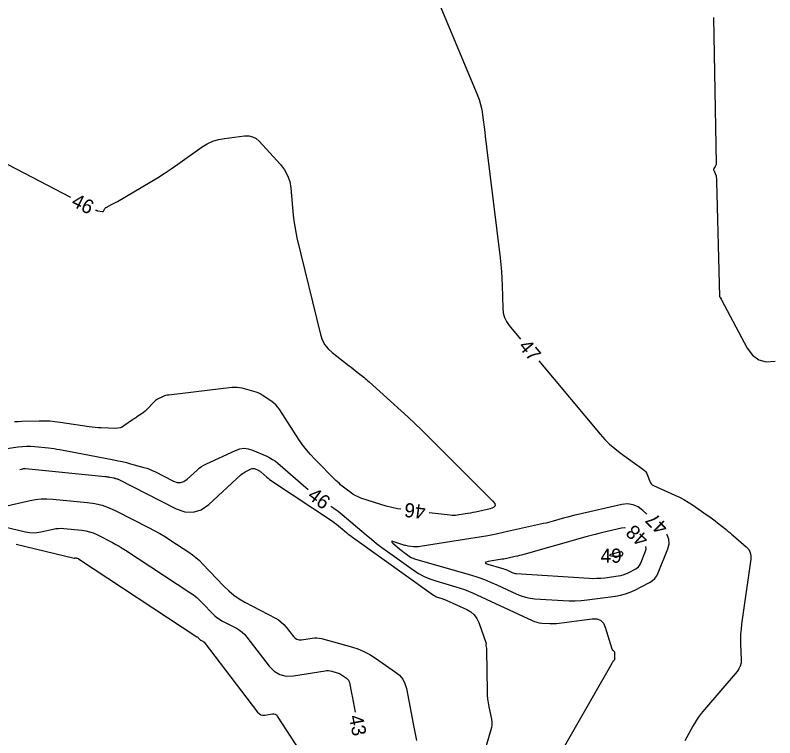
# Model space of a CAD drawing. Extents: x 2384780 to 2405861, y 547869 to 573706.
# Drawn here: x 2390489.2 to 2390596.4, y 552706.5 to 552808.4 of the extents above; entities that cross this region are included whole.
import ezdxf

# ---------------------------------------------------------------- set-up
doc = ezdxf.new("R2010")
doc.units = 0
doc.layers.add('Old_Level_60', color=7, linetype='Continuous')
doc.layers.add('Old_Level_61', color=7, linetype='Continuous')

msp = doc.modelspace()

# ---------------------------------------------------------------- linework, layer by layer
at = {"layer": 'Old_Level_60'}
for points in [[(2390542.746, 552825.1125), (2390554.38575, 552797.26575), (2390554.65275, 552796.56025), (2390554.86975, 552795.84175), (2390555.03675, 552795.11), (2390555.15375, 552794.36475), (2390555.454, 552791.90925), (2390555.51825, 552791.383), (2390555.58275, 552790.85675), (2390555.647, 552790.3305), (2390555.7115, 552789.80425), (2390557.61925, 552774.2015), (2390557.72675, 552773.22425), (2390557.811, 552772.245), (2390557.8715, 552771.26425), (2390557.9085, 552770.28175), (2390557.99125, 552767.0695), (2390558.062, 552766.401), (2390558.23875, 552765.77275), (2390558.52175, 552765.1845), (2390558.9105, 552764.6365), (2390560.51425, 552762.72)], [(2390587.746, 552808.12025), (2390588.104, 552787.44425), (2390588.09825, 552787.346), (2390588.07775, 552787.2525), (2390588.0425, 552787.16325), (2390587.9925, 552787.0785), (2390587.805, 552786.80925), (2390587.773, 552786.75075), (2390587.75825, 552786.69025), (2390587.76, 552786.62825), (2390587.77875, 552786.56425), (2390588.07925, 552785.845), (2390588.0865, 552785.82575), (2390588.0925, 552785.80625), (2390588.097, 552785.78625), (2390588.10025, 552785.766), (2390588.1085, 552785.69925), (2390588.11025, 552785.68475), (2390588.112, 552785.6705), (2390588.11375, 552785.65625), (2390588.1155, 552785.64175), (2390588.15625, 552785.307), (2390588.16425, 552785.23525), (2390588.1705, 552785.16325), (2390588.175, 552785.09125), (2390588.1775, 552785.01925), (2390588.5965, 552768.7435), (2390588.59925, 552768.71925), (2390588.6055, 552768.69625), (2390588.616, 552768.67475), (2390588.63025, 552768.6545), (2390588.69675, 552768.57525), (2390588.70125, 552768.57), (2390588.70625, 552768.56525), (2390588.7115, 552768.5605), (2390588.717, 552768.5565), (2390588.7355, 552768.543), (2390588.73925, 552768.54), (2390588.74225, 552768.5365), (2390588.74475, 552768.5325), (2390588.74675, 552768.52825), (2390588.798, 552768.3855), (2390588.8095, 552768.35525), (2390588.822, 552768.3255), (2390588.83575, 552768.296), (2390588.8505, 552768.26725), (2390592.496, 552761.46525), (2390593.22325, 552760.45225), (2390594.12275, 552759.805), (2390595.19475, 552759.524), (2390596.439, 552759.60875)], [(2390470.59725, 552800.73125), (2390470.666, 552800.6755), (2390470.73675, 552800.62225), (2390470.8095, 552800.57175), (2390474.2995, 552798.24625), (2390474.62575, 552798.013), (2390474.93425, 552797.75975), (2390475.2255, 552797.4865), (2390475.49875, 552797.19325), (2390476.3635, 552796.2025), (2390476.548, 552795.9895), (2390476.7305, 552795.775), (2390476.9115, 552795.559), (2390477.09075, 552795.3415), (2390479.31675, 552792.617), (2390479.81775, 552792.06275), (2390480.3665, 552791.567), (2390480.96325, 552791.13025), (2390481.60775, 552790.75225), (2390496.965, 552782.74375)], [(2390500.53, 552780.93375), (2390500.61025, 552780.903), (2390500.669, 552780.88175), (2390500.7285, 552780.8635), (2390500.78875, 552780.848), (2390500.85, 552780.83525), (2390501.444, 552780.72525), (2390501.5305, 552780.72075), (2390501.60425, 552780.74175), (2390501.6655, 552780.788), (2390501.714, 552780.85975), (2390501.85175, 552781.13575), (2390501.88475, 552781.19125), (2390501.92525, 552781.2395), (2390501.973, 552781.2805), (2390502.02825, 552781.3145), (2390502.88125, 552781.752), (2390503.06325, 552781.84725), (2390503.24375, 552781.945), (2390503.423, 552782.04525), (2390503.60075, 552782.1485), (2390508.25375, 552784.8925), (2390509.2445, 552785.49075), (2390510.22175, 552786.10925), (2390511.186, 552786.748), (2390512.137, 552787.40725), (2390515.5635, 552789.8355), (2390516.2965, 552790.291), (2390517.06825, 552790.64625), (2390517.8785, 552790.901), (2390518.72775, 552791.0555), (2390521.5645, 552791.39625), (2390522.148, 552791.4035), (2390522.683, 552791.27975), (2390523.169, 552791.02475), (2390523.60675, 552790.6385), (2390526.61675, 552787.347), (2390527.192, 552786.611), (2390527.6275, 552785.81325), (2390527.923, 552784.95375), (2390528.079, 552784.0325), (2390528.4225, 552780.2325), (2390528.51075, 552779.4205), (2390528.62925, 552778.6135), (2390528.77725, 552777.8115), (2390528.955, 552777.0145), (2390532.2695, 552763.34875), (2390532.51425, 552762.606), (2390532.87025, 552761.93525), (2390533.3375, 552761.33675), (2390533.916, 552760.8105), (2390536.299, 552758.96925), (2390536.58725, 552758.746), (2390536.87475, 552758.52175), (2390537.1615, 552758.29675), (2390537.44775, 552758.071), (2390538.3815, 552757.33175), (2390538.58025, 552757.17175), (2390538.77625, 552757.0085), (2390538.9695, 552756.842), (2390539.16, 552756.67225), (2390543.6725, 552752.58325), (2390544.63425, 552751.7015), (2390545.585, 552750.80825), (2390546.52525, 552749.904), (2390547.45475, 552748.98825), (2390556.557, 552739.91375), (2390556.86225, 552739.518), (2390556.90925, 552739.19725), (2390556.698, 552738.9515), (2390556.228, 552738.781), (2390554.12975, 552738.3145), (2390553.7805, 552738.23975), (2390553.43025, 552738.17075), (2390553.079, 552738.10725), (2390552.72675, 552738.04925), (2390551.574, 552737.8695), (2390551.32675, 552737.8395), (2390551.07925, 552737.82675), (2390550.83175, 552737.83125), (2390550.58375, 552737.853), (2390547.5925, 552738.21875)], [(2390563.08125, 552759.65225), (2390571.74925, 552749.294), (2390572.39225, 552748.573), (2390573.0765, 552747.89675), (2390573.8025, 552747.265), (2390574.57, 552746.67825), (2390577.77725, 552744.3815), (2390577.9955, 552744.19975), (2390578.17925, 552743.992), (2390578.32875, 552743.7585), (2390578.444, 552743.499), (2390578.76375, 552742.60825), (2390578.847, 552742.431), (2390578.95925, 552742.2805), (2390579.1005, 552742.157), (2390579.27075, 552742.0605), (2390582.29575, 552740.7005), (2390582.936, 552740.39525), (2390583.5605, 552740.06175), (2390584.169, 552739.7), (2390584.76175, 552739.3105), (2390586.823, 552737.88775), (2390587.20475, 552737.6195), (2390587.582, 552737.34525), (2390587.9545, 552737.06475), (2390588.32275, 552736.778), (2390589.5175, 552735.83175), (2390589.77225, 552735.62725), (2390590.0245, 552735.42), (2390590.27425, 552735.20975), (2390590.5215, 552734.99625), (2390592.36625, 552733.38475), (2390592.703, 552733.01775), (2390592.92225, 552732.607), (2390593.02425, 552732.15275), (2390593.00925, 552731.65475), (2390591.70425, 552722.47575), (2390591.62275, 552721.7925), (2390591.57225, 552721.108), (2390591.553, 552720.42175), (2390591.5645, 552719.73375), (2390591.65325, 552717.4845), (2390591.63075, 552717.017), (2390591.5245, 552716.5785), (2390591.335, 552716.16925), (2390591.062, 552715.789), (2390586.45825, 552710.438), (2390586.0055, 552709.8835), (2390585.58375, 552709.3075), (2390585.193, 552708.71025), (2390584.83275, 552708.09175), (2390583.70675, 552706.036)], [(2390543.623, 552738.71175), (2390543.1315, 552738.784), (2390542.33425, 552738.94125), (2390541.5455, 552739.1375), (2390540.7655, 552739.3725), (2390537.971, 552740.28925), (2390537.5675, 552740.4415), (2390537.18175, 552740.627), (2390536.814, 552740.84625), (2390536.4645, 552741.09925), (2390535.352, 552741.97975), (2390535.11675, 552742.17175), (2390534.88725, 552742.37075), (2390534.664, 552742.57625), (2390534.44675, 552742.78875), (2390531.4865, 552745.7705), (2390530.87, 552746.42375), (2390530.2895, 552747.10625), (2390529.74475, 552747.8175), (2390529.236, 552748.55775), (2390526.5105, 552752.74825), (2390526.24625, 552753.113), (2390525.94925, 552753.445), (2390525.61925, 552753.74475), (2390525.2565, 552754.01175), (2390524.018, 552754.83075), (2390523.74725, 552754.99425), (2390523.466, 552755.13425), (2390523.174, 552755.25075), (2390522.87175, 552755.3435), (2390521.21575, 552755.77875), (2390520.85975, 552755.855), (2390520.5015, 552755.8975), (2390520.1405, 552755.90575), (2390519.7775, 552755.87975), (2390510.85475, 552754.8325), (2390510.62475, 552754.7955), (2390510.40075, 552754.7395), (2390510.18225, 552754.664), (2390509.96925, 552754.5695), (2390509.2835, 552754.2295), (2390509.141, 552754.15075), (2390509.00725, 552754.06), (2390508.8825, 552753.9575), (2390508.7665, 552753.84325), (2390507.89925, 552752.90775), (2390507.71225, 552752.7175), (2390507.51525, 552752.539), (2390507.308, 552752.37225), (2390507.09075, 552752.2175), (2390506.3645, 552751.731), (2390506.209, 552751.62625), (2390506.05425, 552751.521), (2390505.89975, 552751.415), (2390505.74575, 552751.30825), (2390504.532, 552750.463), (2390504.26475, 552750.306), (2390503.9835, 552750.1965), (2390503.688, 552750.135), (2390503.37825, 552750.1215), (2390501.33925, 552750.188), (2390500.903, 552750.20875), (2390500.46775, 552750.24225), (2390500.03375, 552750.2885), (2390499.601, 552750.34775), (2390495.53175, 552750.96525), (2390494.7925, 552751.06075), (2390494.05075, 552751.1225), (2390493.30725, 552751.15075), (2390492.56175, 552751.1455), (2390490.12275, 552751.07325), (2390489.60025, 552751.06425), (2390489.078, 552751.068)], [(2390486.6845, 552747.07625), (2390489.62375, 552747.513), (2390490.205, 552747.581), (2390490.787, 552747.6125), (2390491.37, 552747.6075), (2390491.95375, 552747.56575), (2390493.862, 552747.37025), (2390494.27025, 552747.324), (2390494.67725, 552747.26875), (2390495.08275, 552747.20475), (2390495.48725, 552747.132), (2390503.12075, 552745.6725), (2390503.709, 552745.55425), (2390504.29475, 552745.425), (2390504.878, 552745.28475), (2390505.45875, 552745.13375), (2390507.3515, 552744.62175), (2390507.753, 552744.50175), (2390508.14675, 552744.3615), (2390508.53275, 552744.201), (2390508.91075, 552744.02), (2390511.543, 552742.6745), (2390512.051, 552742.49175), (2390512.5365, 552742.47375), (2390512.9995, 552742.62075), (2390513.44025, 552742.933), (2390514.84275, 552744.22175), (2390515.152, 552744.485), (2390515.4785, 552744.72225), (2390515.8225, 552744.93375), (2390516.184, 552745.119), (2390520.261, 552747.0185), (2390520.86725, 552747.232), (2390521.47525, 552747.30825), (2390522.085, 552747.24725), (2390522.69625, 552747.04925)], [(2390522.69625, 552747.04925), (2390524.69625, 552746.178), (2390525.11575, 552745.9765), (2390525.5165, 552745.7455), (2390525.89875, 552745.48475), (2390526.26225, 552745.19475), (2390530.5355, 552741.5195)], [(2390487.57825, 552739.1065), (2390491.27575, 552739.94975), (2390492.07, 552740.09775), (2390492.8685, 552740.18075), (2390493.671, 552740.19875), (2390494.47775, 552740.1515), (2390499.397, 552739.6665), (2390500.43725, 552739.51525), (2390501.44975, 552739.26975), (2390502.43475, 552738.92975), (2390503.392, 552738.4955), (2390507.99, 552736.148), (2390508.8025, 552735.71925), (2390509.60225, 552735.2685), (2390510.38925, 552734.796), (2390511.16375, 552734.302), (2390513.67275, 552732.652), (2390514.1985, 552732.28425), (2390514.7005, 552731.888), (2390515.179, 552731.46375), (2390515.6335, 552731.01075), (2390518.649, 552727.83025), (2390519.31825, 552727.1795), (2390520.03425, 552726.5905), (2390520.79675, 552726.063), (2390521.606, 552725.59725), (2390525.91225, 552723.34675), (2390526.34525, 552723.09025), (2390526.74275, 552722.79175), (2390527.105, 552722.45125), (2390527.43175, 552722.069), (2390528.442, 552720.75075), (2390528.67525, 552720.5105), (2390528.9425, 552720.35475), (2390529.2435, 552720.283), (2390529.578, 552720.29575), (2390531.1125, 552720.5355), (2390531.44025, 552720.56925), (2390531.766, 552720.56775), (2390532.0895, 552720.531), (2390532.411, 552720.45925), (2390536.64825, 552719.27625), (2390537.53975, 552718.98775), (2390538.3985, 552718.629), (2390539.22425, 552718.19975), (2390540.01725, 552717.7005), (2390542.87875, 552715.73125), (2390543.43325, 552715.2705), (2390543.87, 552714.73275), (2390544.18925, 552714.118), (2390544.391, 552713.426), (2390545.41525, 552708.1865), (2390545.55475, 552707.47375), (2390545.6945, 552706.76125), (2390545.83425, 552706.04875)], [(2390533.7365, 552739.1285), (2390534.16425, 552738.84375), (2390534.46625, 552738.636), (2390534.76175, 552738.42025), (2390535.051, 552738.19575), (2390535.334, 552737.96275), (2390538.72025, 552735.0925), (2390539.45175, 552734.48525), (2390540.1955, 552733.8935), (2390540.9515, 552733.31725), (2390541.71925, 552732.7565), (2390545.374, 552730.1455), (2390546.123, 552729.65625), (2390546.905, 552729.23525), (2390547.72, 552728.88275), (2390548.56825, 552728.59825), (2390551.39275, 552727.78075), (2390551.99375, 552727.59425), (2390552.58625, 552727.38525), (2390553.17025, 552727.15325), (2390553.746, 552726.89875), (2390562.15825, 552722.98475), (2390562.4785, 552722.853), (2390562.80675, 552722.75275), (2390563.143, 552722.68375), (2390563.487, 552722.64575), (2390564.6245, 552722.573), (2390564.868, 552722.56325), (2390565.11125, 552722.56525), (2390565.354, 552722.579), (2390565.59625, 552722.60425), (2390570.63675, 552723.25175), (2390571.2825, 552723.246), (2390571.8025, 552723.0465), (2390572.1975, 552722.6535), (2390572.467, 552722.067), (2390573.39775, 552718.99425), (2390573.419, 552718.93875), (2390573.448, 552718.88825), (2390573.48425, 552718.843), (2390573.528, 552718.80275), (2390573.6835, 552718.68), (2390573.713, 552718.65175), (2390573.73425, 552718.61925), (2390573.748, 552718.583), (2390573.7535, 552718.5425), (2390573.7885, 552717.65275), (2390573.7855, 552717.58925), (2390573.771, 552717.5295), (2390573.74525, 552717.474), (2390573.70825, 552717.42225), (2390573.55175, 552717.24025), (2390573.53075, 552717.21475), (2390573.51125, 552717.188), (2390573.49325, 552717.1605), (2390573.4765, 552717.13175), (2390573.4245, 552717.03675), (2390573.41325, 552717.01625), (2390573.402, 552716.996), (2390573.3905, 552716.97575), (2390573.379, 552716.9555), (2390565.2625, 552702.70825)], [(2390578.32075, 552738.00075), (2390577.7725, 552738.529), (2390577.11075, 552739.039), (2390576.39275, 552739.348), (2390575.61875, 552739.4555), (2390574.78825, 552739.36175), (2390568.6385, 552737.9695), (2390568.151, 552737.85575), (2390567.6655, 552737.73525), (2390567.1815, 552737.60825), (2390566.699, 552737.47475), (2390565.12625, 552737.02775), (2390564.78875, 552736.93425), (2390564.44975, 552736.846), (2390564.1095, 552736.7625), (2390563.76825, 552736.684), (2390558.25475, 552735.4585), (2390557.0715, 552735.2055), (2390555.88475, 552734.97125), (2390554.69425, 552734.75625), (2390553.50025, 552734.56), (2390546.3455, 552733.4435), (2390546.114, 552733.41525), (2390545.88225, 552733.4035), (2390545.65025, 552733.40775), (2390545.418, 552733.428), (2390544.659, 552733.52075), (2390544.49725, 552733.5445), (2390544.33725, 552733.57625), (2390544.17875, 552733.6155), (2390544.02225, 552733.66275), (2390542.616, 552734.124), (2390542.3825, 552734.185), (2390542.285, 552734.16975), (2390542.323, 552734.07875), (2390542.49725, 552733.91175), (2390543.72225, 552732.87325), (2390543.83925, 552732.776), (2390543.95825, 552732.6815), (2390544.079, 552732.58925), (2390544.202, 552732.4995)], [(2390477.38325, 552738.6905), (2390490.65475, 552735.51875), (2390491.18775, 552735.4225), (2390491.72125, 552735.38875), (2390492.25475, 552735.417), (2390492.789, 552735.50775), (2390494.534, 552735.90575), (2390494.90875, 552735.9755), (2390495.28575, 552736.01475), (2390495.6645, 552736.02325), (2390496.04525, 552736.001), (2390498.60625, 552735.7485), (2390499.148, 552735.66975), (2390499.67525, 552735.54175), (2390500.188, 552735.36475), (2390500.68625, 552735.13875), (2390502.90725, 552734.005), (2390503.3795, 552733.75575), (2390503.84425, 552733.49375), (2390504.30175, 552733.219), (2390504.75175, 552732.93175), (2390513.8385, 552726.9565), (2390514.33225, 552726.611), (2390514.8035, 552726.23925), (2390515.25275, 552725.8405), (2390515.67975, 552725.4155), (2390517.03775, 552723.983), (2390517.33925, 552723.68975), (2390517.66175, 552723.4245), (2390518.005, 552723.187), (2390518.3695, 552722.97725), (2390520.412, 552721.90975), (2390520.8325, 552721.66075), (2390521.21875, 552721.37075), (2390521.5705, 552721.04), (2390521.888, 552720.6685), (2390525.02125, 552716.5805), (2390525.72625, 552715.85475), (2390526.53325, 552715.3835), (2390527.44225, 552715.16725), (2390528.45325, 552715.20575), (2390532.9315, 552715.9055), (2390533.16975, 552715.93), (2390533.4065, 552715.92875), (2390533.6415, 552715.90225), (2390533.87525, 552715.85), (2390534.636, 552715.6375), (2390534.79625, 552715.58575), (2390534.95025, 552715.52125), (2390535.0985, 552715.44425), (2390535.241, 552715.3545), (2390535.96175, 552714.8585), (2390536.10125, 552714.74275), (2390536.21125, 552714.60725), (2390536.29175, 552714.45225), (2390536.3425, 552714.278), (2390536.55, 552713.21625), (2390536.59475, 552712.98875), (2390536.63925, 552712.76125), (2390536.684, 552712.53375), (2390536.72875, 552712.30625), (2390537.16475, 552710.09075)], [(2390575.32125, 552736.0505), (2390575.164, 552736.0725), (2390574.7305, 552736.0235), (2390572.127, 552735.434), (2390571.57, 552735.304), (2390571.015, 552735.1665), (2390570.46175, 552735.02125), (2390569.91075, 552734.86875), (2390560.9515, 552732.322), (2390560.65425, 552732.23975), (2390560.356, 552732.162), (2390560.05675, 552732.0885), (2390559.75625, 552732.0195), (2390558.77275, 552731.801), (2390558.56175, 552731.75575), (2390558.35, 552731.714), (2390558.13775, 552731.67575), (2390557.92475, 552731.64075), (2390555.924, 552731.3285), (2390555.6065, 552731.256), (2390555.497, 552731.1705), (2390555.595, 552731.07175), (2390555.9005, 552730.96)], [(2390544.202, 552732.4995), (2390544.7795, 552732.087), (2390544.96025, 552731.96875), (2390545.149, 552731.86725), (2390545.34575, 552731.78225), (2390545.5505, 552731.7135), (2390553.58825, 552729.38725), (2390554.49875, 552729.10475), (2390555.3965, 552728.78775), (2390556.28125, 552728.4365), (2390557.15325, 552728.051), (2390559.98075, 552726.7355), (2390560.59425, 552726.4835), (2390561.223, 552726.29125), (2390561.867, 552726.159), (2390562.52625, 552726.0865), (2390566.49975, 552725.8325), (2390567.3505, 552725.7985), (2390568.2, 552725.80525), (2390569.04825, 552725.85275), (2390569.895, 552725.941), (2390573.92575, 552726.459), (2390574.6255, 552726.5795), (2390575.307, 552726.75925), (2390575.97, 552726.99775), (2390576.61475, 552727.2955), (2390578.69075, 552728.3645), (2390579.103, 552728.62325), (2390579.44975, 552728.941), (2390579.731, 552729.31775), (2390579.94725, 552729.75375), (2390581.28175, 552733.143), (2390581.46175, 552733.846), (2390581.42975, 552734.503), (2390581.18575, 552735.114), (2390581.14075, 552735.16975)], [(2390489.3105, 552733.772), (2390497.4945, 552731.81625), (2390497.5185, 552731.81175), (2390497.54275, 552731.81025), (2390497.56675, 552731.8115), (2390497.59075, 552731.81575), (2390497.6695, 552731.83375), (2390497.6865, 552731.83675), (2390497.7035, 552731.8385), (2390497.7205, 552731.839), (2390497.73775, 552731.838), (2390497.85325, 552731.8265), (2390497.87775, 552731.823), (2390497.9015, 552731.81725), (2390497.92475, 552731.80925), (2390497.94725, 552731.799), (2390498.0475, 552731.748), (2390498.06875, 552731.73675), (2390498.08975, 552731.72475), (2390498.11025, 552731.7125), (2390498.1305, 552731.6995), (2390514.82075, 552720.72375), (2390514.88325, 552720.68025), (2390514.94275, 552720.63325), (2390514.99925, 552720.583), (2390515.05325, 552720.52925), (2390515.22475, 552720.3485), (2390515.26275, 552720.3115), (2390515.3035, 552720.278), (2390515.34675, 552720.248), (2390515.39275, 552720.2215), (2390515.65075, 552720.08675), (2390515.70375, 552720.05525), (2390515.7525, 552720.01875), (2390515.797, 552719.97675), (2390515.837, 552719.93), (2390523.38675, 552710.0795), (2390523.6005, 552709.8595), (2390523.845, 552709.71675), (2390524.12075, 552709.651), (2390524.42725, 552709.66275), (2390525.479, 552709.827), (2390525.69175, 552709.834), (2390525.879, 552709.784), (2390526.041, 552709.6775), (2390526.1775, 552709.5145), (2390529.93375, 552703.7095)], [(2390555.9005, 552730.96), (2390557.81125, 552730.407), (2390558.02475, 552730.34075), (2390558.23525, 552730.2665), (2390558.4425, 552730.184), (2390558.647, 552730.09375), (2390559.31, 552729.78525), (2390559.45375, 552729.72625), (2390559.60125, 552729.681), (2390559.75225, 552729.65), (2390559.90675, 552729.633), (2390570.16825, 552728.97725), (2390570.73025, 552728.95475), (2390571.2915, 552728.95925), (2390571.852, 552728.99075), (2390572.4115, 552729.049), (2390574.28025, 552729.28925), (2390574.6455, 552729.352), (2390575.00125, 552729.44575), (2390575.34725, 552729.5705), (2390575.68375, 552729.72575), (2390576.76725, 552730.28375), (2390576.9825, 552730.41875), (2390577.1635, 552730.5845), (2390577.31025, 552730.78125), (2390577.423, 552731.00875), (2390578.11975, 552732.77775), (2390578.21375, 552733.14475), (2390578.199, 552733.4465)], [(2390573.2815, 552732.1575), (2390574.2895, 552732.093), (2390574.3365, 552732.09125), (2390574.38375, 552732.0915), (2390574.431, 552732.09425), (2390574.478, 552732.09925), (2390574.635, 552732.11925), (2390574.66575, 552732.1245), (2390574.6955, 552732.1325), (2390574.72475, 552732.143), (2390574.753, 552732.156), (2390574.844, 552732.203), (2390574.862, 552732.21425), (2390574.87725, 552732.22825), (2390574.8895, 552732.24475), (2390574.899, 552732.26375), (2390574.9575, 552732.4125), (2390574.9655, 552732.44325), (2390574.964, 552732.47225), (2390574.9535, 552732.499), (2390574.9335, 552732.52375), (2390574.80375, 552732.64875), (2390574.77475, 552732.67125), (2390574.74325, 552732.68475), (2390574.70925, 552732.6895), (2390574.67275, 552732.68525), (2390574.454, 552732.63575), (2390574.40725, 552732.62475), (2390574.3605, 552732.61325), (2390574.314, 552732.601), (2390574.26775, 552732.58825), (2390573.266, 552732.3035), (2390573.11075, 552732.25), (2390573.06175, 552732.20775), (2390573.11875, 552732.177), (2390573.2815, 552732.1575)]]:
    msp.add_lwpolyline(points, dxfattribs=at)
at = {"layer": 'Old_Level_61'}
for points in [[(2390489.821, 552744.335), (2390490.22075, 552744.4245), (2390490.263, 552744.4335), (2390490.3055, 552744.442), (2390490.348, 552744.4495), (2390490.39075, 552744.45625), (2390490.5305, 552744.477), (2390490.5605, 552744.4805), (2390490.59075, 552744.482), (2390490.62075, 552744.48175), (2390490.65075, 552744.47975), (2390501.8705, 552743.32975), (2390502.0275, 552743.312), (2390502.184, 552743.29075), (2390502.33975, 552743.26625), (2390502.49525, 552743.23825), (2390503.09275, 552743.124), (2390503.156, 552743.11125), (2390503.219, 552743.0975), (2390503.2815, 552743.0825), (2390503.344, 552743.06625), (2390503.5475, 552743.011), (2390503.59075, 552742.99825), (2390503.63325, 552742.983), (2390503.67475, 552742.96575), (2390503.71525, 552742.94625), (2390511.88975, 552738.76825), (2390513.13025, 552738.32175), (2390514.316, 552738.278), (2390515.44675, 552738.63725), (2390516.5225, 552739.39925), (2390521.0875, 552743.59425), (2390521.25625, 552743.738), (2390521.4345, 552743.8675), (2390521.6225, 552743.98275), (2390521.81975, 552744.084), (2390522.492, 552744.39725), (2390522.6275, 552744.445), (2390522.76325, 552744.462), (2390522.8995, 552744.4485), (2390523.03625, 552744.404), (2390523.483, 552744.2095), (2390523.57675, 552744.1645), (2390523.66625, 552744.11275), (2390523.75175, 552744.0545), (2390523.833, 552743.98975), (2390524.71, 552743.2355), (2390524.9, 552743.077), (2390525.095, 552742.9245), (2390525.29425, 552742.778), (2390525.49825, 552742.6375), (2390533.9465, 552737.00925), (2390534.2445, 552736.8045), (2390534.536, 552736.5915), (2390534.8215, 552736.37), (2390535.1005, 552736.14025), (2390536.002, 552735.376), (2390536.197, 552735.21425), (2390536.395, 552735.05675), (2390536.59625, 552734.90325), (2390536.8005, 552734.754), (2390548.2295, 552726.58825), (2390548.39075, 552726.48325), (2390548.55875, 552726.39275), (2390548.73425, 552726.31675), (2390548.9165, 552726.25575), (2390549.524, 552726.07975), (2390549.65325, 552726.03975), (2390549.78075, 552725.99475), (2390549.90625, 552725.94475), (2390550.03025, 552725.89025), (2390552.90475, 552724.5525), (2390553.47275, 552724.222), (2390553.9445, 552723.80325), (2390554.32025, 552723.2965), (2390554.6, 552722.702), (2390555.67125, 552719.7485), (2390555.67775, 552719.72375), (2390555.679, 552719.699), (2390555.6755, 552719.67475), (2390555.66675, 552719.6505), (2390555.62975, 552719.572), (2390555.62325, 552719.555), (2390555.6195, 552719.5375), (2390555.6185, 552719.51975), (2390555.62025, 552719.5015), (2390555.6875, 552719.1125), (2390555.70025, 552719.029), (2390555.7095, 552718.945), (2390555.71575, 552718.861), (2390555.7185, 552718.7765), (2390555.79475, 552713.04075), (2390555.81475, 552712.487), (2390555.86025, 552711.93575), (2390555.931, 552711.38725), (2390556.02725, 552710.84125), (2390556.383, 552709.0625), (2390556.43625, 552708.6825), (2390556.443, 552708.30425), (2390556.4035, 552707.92825), (2390556.31775, 552707.554)], [(2390556.31775, 552707.554), (2390555.4305, 552704.514), (2390555.2745, 552703.85975), (2390555.18675, 552703.2), (2390555.16725, 552702.53475), (2390555.21625, 552701.864), (2390555.62275, 552698.56525), (2390555.648, 552698.3175)]]:
    msp.add_lwpolyline(points, dxfattribs=at)

# ---------------------------------------------------------------- texts
at = {"layer": 'Old_Level_60'}
for s, rotation, p in [('46', 333.0834611, (2390496.96575, 552781.59725)), ('47', 309.9230972, (2390560.11125, 552761.6435)), ('46', 323.2428694, (2390530.2995, 552740.33925)), ('46', 172.9199528, (2390547.1995, 552739.27125)), ('47', 134.8912833, (2390581.4805, 552736.30325)), ('48', 137.8583944, (2390578.727, 552734.692)), ('43', 281.1354472, (2390536.26425, 552709.488))]:
    msp.add_text(s, height=2, rotation=rotation, dxfattribs=at).set_placement(p)
msp.add_text('49', height=2, dxfattribs=at).set_placement((2390571.80125, 552731.1575))

doc.saveas('drawing.dxf')
